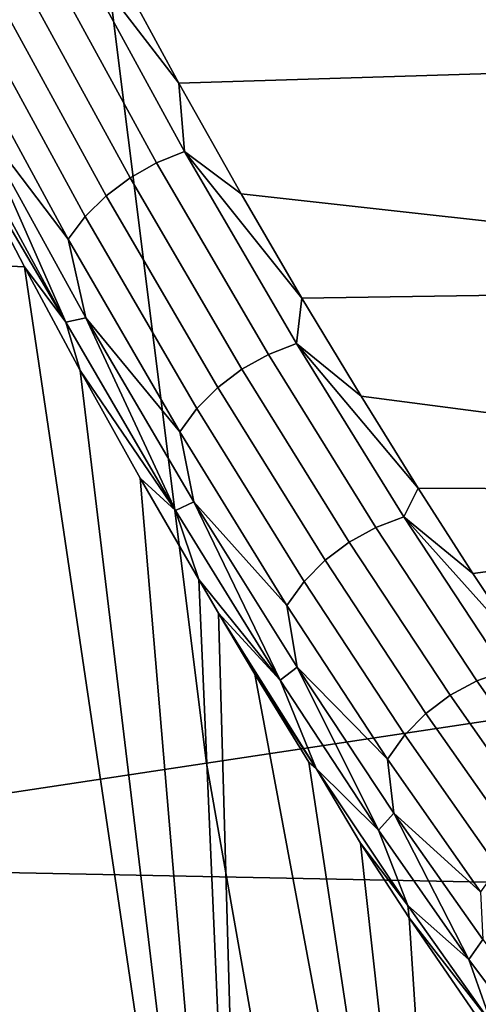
# Model space of a CAD drawing. Header units: metres. Extents: x -248 to 28, y -28 to 28.
# Tile 298 of 507: x -25.272 to -24.877, y -3.992 to -3.145. Entities that reach past the tile are written whole.
import ezdxf

# ---------------------------------------------------------------- set-up
doc = ezdxf.new("R2010")
doc.units = ezdxf.units.M
doc.layers.add('solid_10_061_053_XXX', color=7, linetype='CONTINUOUS')

msp = doc.modelspace()

# ---------------------------------------------------------------- linework, layer by layer
at = {"layer": 'solid_10_061_053_XXX'}
for points in [[(26.194759, -4.010514, -9.8), (-26.364351, -2.677873, -9.8), (-26.466129, -1.339522, -9.8), (26.364359, -2.677795, -9.8)], [(-25.268053, -2.52845, 137.162735), (-25.110611, -3.784816, 137.162735), (-24.377188, -3.67427, 138.351929), (-24.530031, -2.4546, 138.351929)], [(-25.110611, -3.784816, 137.162735), (-25.268053, -2.52845, 137.162735), (-25.949041, -2.596593, 135.939667), (-25.787355, -3.886818, 135.939667)], [(-24.978502, -2.561508, 151.516174), (-24.96945, -2.651005, 151.30632), (-24.798979, -3.162463, 151.507828), (-24.809778, -3.055699, 151.758179)], [(-24.882786, -2.651005, 149.297394), (-24.873734, -2.561508, 149.08754), (-24.684795, -3.055699, 148.860977), (-24.695595, -3.162463, 149.111328)], [(-24.96945, -2.651005, 151.30632), (-24.960115, -2.723309, 151.089935), (-24.787844, -3.248717, 151.249695), (-24.798979, -3.162463, 151.507828)], [(-24.89212, -2.723309, 149.513779), (-24.882786, -2.651005, 149.297394), (-24.695595, -3.162463, 149.111328), (-24.70673, -3.248717, 149.369446)], [(25.957809, -5.333074, -9.8), (-26.194746, -4.010602, -9.8), (-26.364351, -2.677873, -9.8), (26.194759, -4.010514, -9.8)], [(-24.409779, -3.89641, 165.207535), (-24.377281, -2.78768, 165.337845), (-31.793186, -2.681252, 167.204071), (-31.822689, -3.74835, 167.085587)], [(-24.960115, -2.723309, 151.089935), (-24.95056, -2.777951, 150.868454), (-24.776445, -3.313901, 150.985474), (-24.787844, -3.248717, 151.249695)], [(-24.901674, -2.777951, 149.73526), (-24.89212, -2.723309, 149.513779), (-24.70673, -3.248717, 149.369446), (-24.718128, -3.313901, 149.633667)], [(-24.95056, -2.777951, 150.868454), (-24.940847, -2.814578, 150.643295), (-24.764858, -3.357594, 150.716873), (-24.776445, -3.313901, 150.985474)], [(-24.911388, -2.814578, 149.960419), (-24.901674, -2.777951, 149.73526), (-24.718128, -3.313901, 149.633667), (-24.729715, -3.357594, 149.902267)], [(-24.940847, -2.814578, 150.643295), (-24.931038, -2.832951, 150.415909), (-24.753157, -3.379511, 150.445633), (-24.764858, -3.357594, 150.716873)], [(-24.921198, -2.832951, 150.187805), (-24.911388, -2.814578, 149.960419), (-24.729715, -3.357594, 149.902267), (-24.741417, -3.379511, 150.173508)], [(-24.931038, -2.832951, 150.415909), (-24.921198, -2.832951, 150.187805), (-24.741417, -3.379511, 150.173508), (-24.753157, -3.379511, 150.445633)], [(-24.38418, -2.95693, 153.168045), (-24.373529, -3.17588, 152.921127), (-25.188789, -3.09932, 152.977081), (-25.243721, -2.994323, 153.091476)], [(-25.228205, -3.077687, 153.003571), (-25.129534, -3.258148, 152.787949), (-25.153631, -3.267866, 152.785263), (-25.252272, -3.087612, 153.001434)], [(-25.134386, -3.199476, 152.859116), (-25.129534, -3.258148, 152.787949), (-25.228205, -3.077687, 153.003571)], [(-25.188789, -3.09932, 152.977081), (-25.134386, -3.199476, 152.859116), (-25.228205, -3.077687, 153.003571)], [(-25.252272, -3.087612, 153.001434), (-25.153631, -3.267866, 152.785263), (-25.176374, -3.280707, 152.785583), (-25.274998, -3.10044, 153.002518)], [(-25.274998, -3.10044, 153.002518), (-25.176374, -3.280707, 152.785583), (-25.197075, -3.296282, 152.788925), (-25.295694, -3.115782, 153.006821)], [(-24.373529, -3.17588, 152.921127), (-25.134386, -3.199476, 152.859116), (-25.188789, -3.09932, 152.977081)], [(-25.295694, -3.115782, 153.006821), (-25.197075, -3.296282, 152.788925), (-25.215105, -3.314116, 152.795166), (-25.313732, -3.133173, 153.014191)], [(-25.313732, -3.133173, 153.014191), (-25.215105, -3.314116, 152.795166), (-25.229919, -3.333671, 152.804123), (-25.328569, -3.152085, 153.024399)], [(-25.328569, -3.152085, 153.024399), (-25.229919, -3.333671, 152.804123), (-25.310156, -3.227901, 152.972412)], [(-24.373529, -3.17588, 152.921127), (-24.362152, -3.374234, 152.65741), (-25.08083, -3.294555, 152.73793), (-25.134386, -3.199476, 152.859116)], [(-25.134386, -3.199476, 152.859116), (-25.08083, -3.294555, 152.73793), (-25.129534, -3.258148, 152.787949)], [(-25.328579, -3.227175, 153.011795), (-25.231699, -3.404999, 152.789993), (-25.326445, -3.244436, 153.010284)], [(-25.310156, -3.227901, 152.972412), (-25.231699, -3.404999, 152.789993), (-25.328579, -3.227175, 153.011795)], [(-25.310156, -3.227901, 152.972412), (-25.214468, -3.401428, 152.752777), (-25.231699, -3.404999, 152.789993)], [(-25.229919, -3.333671, 152.804123), (-25.214468, -3.401428, 152.752777), (-25.310156, -3.227901, 152.972412)], [(-25.326445, -3.244436, 153.010284), (-25.267525, -3.357537, 152.877914), (-25.481607, -3.347479, 153.462143)], [(-25.231699, -3.404999, 152.789993), (-25.267525, -3.357537, 152.877914), (-25.326445, -3.244436, 153.010284)], [(-25.129534, -3.258148, 152.787949), (-25.033184, -3.42341, 152.559586), (-25.05735, -3.432827, 152.556473), (-25.153631, -3.267866, 152.785263)], [(-25.028521, -3.384378, 152.613892), (-25.033184, -3.42341, 152.559586), (-25.129534, -3.258148, 152.787949)], [(-25.08083, -3.294555, 152.73793), (-25.028521, -3.384378, 152.613892), (-25.129534, -3.258148, 152.787949)], [(-25.153631, -3.267866, 152.785263), (-25.05735, -3.432827, 152.556473), (-25.080147, -3.445574, 152.556137), (-25.176374, -3.280707, 152.785583)], [(-25.176374, -3.280707, 152.785583), (-25.080147, -3.445574, 152.556137), (-25.100885, -3.461265, 152.558578), (-25.197075, -3.296282, 152.788925)], [(-25.197075, -3.296282, 152.788925), (-25.100885, -3.461265, 152.558578), (-25.118933, -3.479424, 152.563751), (-25.215105, -3.314116, 152.795166)], [(-24.362152, -3.374234, 152.65741), (-25.028521, -3.384378, 152.613892), (-25.08083, -3.294555, 152.73793)], [(-25.215105, -3.314116, 152.795166), (-25.118933, -3.479424, 152.563751), (-25.133747, -3.4995, 152.571472), (-25.229919, -3.333671, 152.804123)], [(-25.229919, -3.333671, 152.804123), (-25.133747, -3.4995, 152.571472), (-25.214468, -3.401428, 152.752777)], [(-25.071297, -4.67975, 152.902145), (-25.29402, -4.669825, 153.499374), (-25.481607, -3.347479, 153.462143), (-25.267525, -3.357537, 152.877914)], [(-25.219469, -3.446542, 152.765167), (-25.071297, -4.67975, 152.902145), (-25.267525, -3.357537, 152.877914)], [(-25.231699, -3.404999, 152.789993), (-25.219469, -3.446542, 152.765167), (-25.267525, -3.357537, 152.877914)], [(-24.362152, -3.374234, 152.65741), (-24.350124, -3.550704, 152.378616), (-24.977596, -3.468863, 152.487305), (-25.028521, -3.384378, 152.613892)], [(-25.028521, -3.384378, 152.613892), (-24.977596, -3.468863, 152.487305), (-25.033184, -3.42341, 152.559586)], [(-25.214468, -3.401428, 152.752777), (-25.137482, -3.567213, 152.556259), (-25.231699, -3.404999, 152.789993)], [(-25.231699, -3.404999, 152.789993), (-25.137482, -3.567213, 152.556259), (-25.219469, -3.446542, 152.765167)], [(-25.214468, -3.401428, 152.752777), (-25.121532, -3.55968, 152.52153), (-25.137482, -3.567213, 152.556259)], [(-25.133747, -3.4995, 152.571472), (-25.121532, -3.55968, 152.52153), (-25.214468, -3.401428, 152.752777)], [(-25.033184, -3.42341, 152.559586), (-24.94066, -3.572698, 152.319107), (-24.964928, -3.58174, 152.315689), (-25.05735, -3.432827, 152.556473)], [(-24.928501, -3.547848, 152.358612), (-24.94066, -3.572698, 152.319107), (-25.033184, -3.42341, 152.559586)], [(-24.977596, -3.468863, 152.487305), (-24.928501, -3.547848, 152.358612), (-25.033184, -3.42341, 152.559586)], [(-25.05735, -3.432827, 152.556473), (-24.964928, -3.58174, 152.315689), (-24.987808, -3.594308, 152.314804), (-25.080147, -3.445574, 152.556137)], [(-25.219469, -3.446542, 152.765167), (-25.167709, -3.539384, 152.63829), (-25.071297, -4.67975, 152.902145)], [(-25.137482, -3.567213, 152.556259), (-25.167709, -3.539384, 152.63829), (-25.219469, -3.446542, 152.765167)], [(-25.080147, -3.445574, 152.556137), (-24.987808, -3.594308, 152.314804), (-25.008608, -3.610019, 152.316452), (-25.100885, -3.461265, 152.558578)], [(-25.100885, -3.461265, 152.558578), (-25.008608, -3.610019, 152.316452), (-25.026697, -3.628397, 152.320587), (-25.118933, -3.479424, 152.563751)], [(-24.350124, -3.550704, 152.378616), (-24.928501, -3.547848, 152.358612), (-24.977596, -3.468863, 152.487305)], [(-25.118933, -3.479424, 152.563751), (-25.026697, -3.628397, 152.320587), (-25.041527, -3.648885, 152.327103), (-25.133747, -3.4995, 152.571472)], [(-25.133747, -3.4995, 152.571472), (-25.041527, -3.648885, 152.327103), (-25.121532, -3.55968, 152.52153)], [(-25.167709, -3.539384, 152.63829), (-25.11742, -3.62662, 152.50885), (-25.071297, -4.67975, 152.902145)], [(-25.137482, -3.567213, 152.556259), (-25.11742, -3.62662, 152.50885), (-25.167709, -3.539384, 152.63829)], [(-24.928501, -3.547848, 152.358612), (-24.881315, -3.621321, 152.228088), (-24.94066, -3.572698, 152.319107)], [(-24.350124, -3.550704, 152.378616), (-24.881315, -3.621321, 152.228088), (-24.928501, -3.547848, 152.358612)], [(-24.350124, -3.550704, 152.378616), (-24.337524, -3.704147, 152.086517), (-24.836393, -3.689211, 152.096161), (-24.881315, -3.621321, 152.228088)], [(-25.121532, -3.55968, 152.52153), (-25.047335, -3.713171, 152.311234), (-25.137482, -3.567213, 152.556259)], [(-25.121532, -3.55968, 152.52153), (-25.032717, -3.702031, 152.279312), (-25.047335, -3.713171, 152.311234)], [(-25.041527, -3.648885, 152.327103), (-25.032717, -3.702031, 152.279312), (-25.121532, -3.55968, 152.52153)], [(-25.137482, -3.567213, 152.556259), (-25.047335, -3.713171, 152.311234), (-25.11742, -3.62662, 152.50885)], [(-24.94066, -3.572698, 152.319107), (-24.853462, -3.705235, 152.067123), (-24.877857, -3.713857, 152.063553), (-24.964928, -3.58174, 152.315689)], [(-24.836393, -3.689211, 152.096161), (-24.853462, -3.705235, 152.067123), (-24.94066, -3.572698, 152.319107)], [(-24.881315, -3.621321, 152.228088), (-24.836393, -3.689211, 152.096161), (-24.94066, -3.572698, 152.319107)], [(-24.964928, -3.58174, 152.315689), (-24.877857, -3.713857, 152.063553), (-24.900846, -3.726182, 152.062225), (-24.987808, -3.594308, 152.314804)], [(-24.987808, -3.594308, 152.314804), (-24.900846, -3.726182, 152.062225), (-24.921732, -3.741837, 152.063171), (-25.008608, -3.610019, 152.316452)], [(-25.008608, -3.610019, 152.316452), (-24.921732, -3.741837, 152.063171), (-24.93988, -3.760346, 152.06636), (-25.026697, -3.628397, 152.320587)], [(-25.11742, -3.62662, 152.50885), (-25.100403, -3.655518, 152.463516), (-25.071297, -4.67975, 152.902145)], [(-25.047335, -3.713171, 152.311234), (-25.100403, -3.655518, 152.463516), (-25.11742, -3.62662, 152.50885)], [(-25.026697, -3.628397, 152.320587), (-24.93988, -3.760346, 152.06636), (-24.954741, -3.781147, 152.071701), (-25.041527, -3.648885, 152.327103)], [(-25.041527, -3.648885, 152.327103), (-24.954741, -3.781147, 152.071701), (-25.032717, -3.702031, 152.279312)], [(-25.100403, -3.655518, 152.463516), (-25.068951, -3.708086, 152.377472), (-24.885771, -4.690285, 152.291504), (-25.071297, -4.67975, 152.902145)], [(-25.016205, -3.789173, 152.223587), (-25.068951, -3.708086, 152.377472), (-25.100403, -3.655518, 152.463516)], [(-25.047335, -3.713171, 152.311234), (-25.016205, -3.789173, 152.223587), (-25.100403, -3.655518, 152.463516)], [(-25.110611, -3.784816, 137.162735), (-24.890739, -5.031772, 137.162735), (-24.163736, -4.884805, 138.351929), (-24.377188, -3.67427, 138.351929)], [(-25.032717, -3.702031, 152.279312), (-24.962667, -3.842231, 152.055588), (-25.047335, -3.713171, 152.311234)], [(-25.032717, -3.702031, 152.279312), (-24.949387, -3.827853, 152.026764), (-24.962667, -3.842231, 152.055588)], [(-24.954741, -3.781147, 152.071701), (-24.949387, -3.827853, 152.026764), (-25.032717, -3.702031, 152.279312)], [(-25.068951, -3.708086, 152.377472), (-25.022449, -3.783775, 152.244308), (-24.885771, -4.690285, 152.291504)], [(-25.016205, -3.789173, 152.223587), (-25.022449, -3.783775, 152.244308), (-25.068951, -3.708086, 152.377472)], [(-24.853462, -3.705235, 152.067123), (-24.773041, -3.820191, 151.804504), (-24.797586, -3.828376, 151.800934), (-24.877857, -3.713857, 152.063553)], [(-25.047335, -3.713171, 152.311234), (-24.962667, -3.842231, 152.055588), (-25.016205, -3.789173, 152.223587)], [(-24.877857, -3.713857, 152.063553), (-24.797586, -3.828376, 151.800934), (-24.820704, -3.840422, 151.799301), (-24.900846, -3.726182, 152.062225)], [(-24.900846, -3.726182, 152.062225), (-24.820704, -3.840422, 151.799301), (-24.84169, -3.855965, 151.799652), (-24.921732, -3.741837, 152.063171)], [(-24.921732, -3.741837, 152.063171), (-24.84169, -3.855965, 151.799652), (-24.859911, -3.874533, 151.801956), (-24.93988, -3.760346, 152.06636)], [(-24.452974, -4.998892, 165.034363), (-24.409779, -3.89641, 165.207535), (-31.822689, -3.74835, 167.085587), (-31.86191, -4.810097, 166.928162)], [(-24.93988, -3.760346, 152.06636), (-24.859911, -3.874533, 151.801956), (-24.874813, -3.895562, 151.806168), (-24.954741, -3.781147, 152.071701)], [(-24.890739, -5.031772, 137.162735), (-25.110611, -3.784816, 137.162735), (-25.787355, -3.886818, 135.939667), (-25.561558, -5.16738, 135.939667)], [(-25.016205, -3.789173, 152.223587), (-24.978176, -3.853648, 152.109924), (-24.885771, -4.690285, 152.291504), (-25.022449, -3.783775, 152.244308)], [(-24.954741, -3.781147, 152.071701), (-24.874813, -3.895562, 151.806168), (-24.949387, -3.827853, 152.026764)], [(-25.016205, -3.789173, 152.223587), (-24.937439, -3.907155, 151.973984), (-24.978176, -3.853648, 152.109924)], [(-24.962667, -3.842231, 152.055588), (-24.937439, -3.907155, 151.973984), (-25.016205, -3.789173, 152.223587)], [(-24.949387, -3.827853, 152.026764), (-24.884819, -3.953704, 151.790253), (-24.962667, -3.842231, 152.055588)], [(-24.949387, -3.827853, 152.026764), (-24.872843, -3.936469, 151.764816), (-24.884819, -3.953704, 151.790253)], [(-24.874813, -3.895562, 151.806168), (-24.872843, -3.936469, 151.764816), (-24.949387, -3.827853, 152.026764)], [(-24.962667, -3.842231, 152.055588), (-24.884819, -3.953704, 151.790253), (-24.937439, -3.907155, 151.973984)], [(-24.978176, -3.853648, 152.109924), (-24.936213, -3.917802, 151.974365), (-24.885771, -4.690285, 152.291504)], [(-24.937439, -3.907155, 151.973984), (-24.936213, -3.917802, 151.974365), (-24.978176, -3.853648, 152.109924)], [(-24.937439, -3.907155, 151.973984), (-24.86532, -4.008716, 151.715836), (-24.936213, -3.917802, 151.974365)], [(-24.884819, -3.953704, 151.790253), (-24.86532, -4.008716, 151.715836), (-24.937439, -3.907155, 151.973984)], [(-24.936213, -3.917802, 151.974365), (-24.859602, -4.02944, 151.700531), (-24.73839, -4.701432, 151.6698), (-24.885771, -4.690285, 152.291504)], [(-24.86532, -4.008716, 151.715836), (-24.859602, -4.02944, 151.700531), (-24.936213, -3.917802, 151.974365)], [(-24.804323, -4.027159, 151.494553), (-24.815065, -4.046854, 151.516357), (-24.884819, -3.953704, 151.790253), (-24.872843, -3.936469, 151.764816)], [(-24.884819, -3.953704, 151.790253), (-24.815065, -4.046854, 151.516357), (-24.86532, -4.008716, 151.715836)]]:
    msp.add_3dface(points, dxfattribs=at)

doc.saveas('drawing.dxf')
